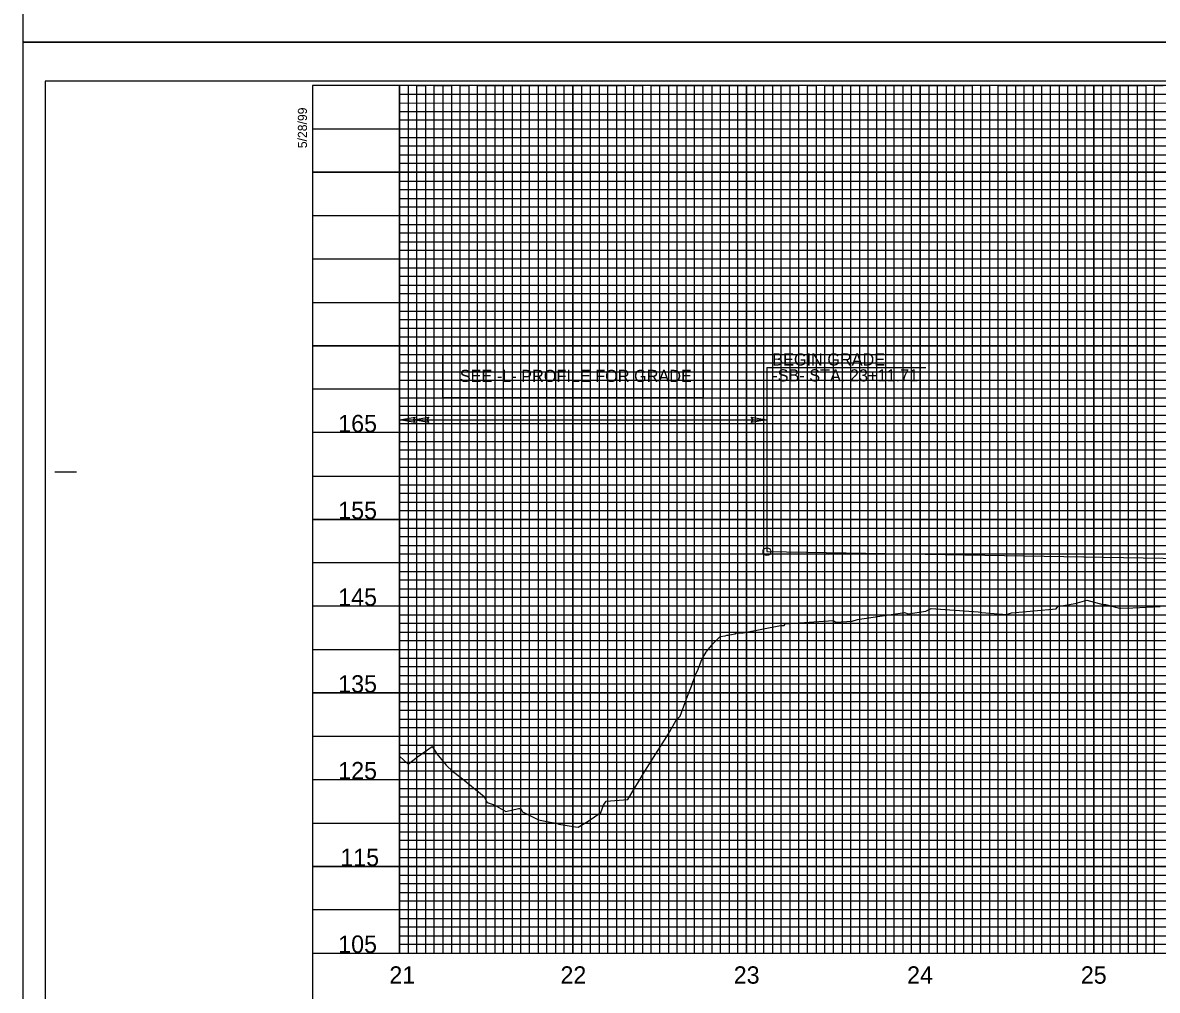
# Model space of a CAD drawing. Extents: x 573468 to 580768, y -57414 to -51768.
# Drawn here: x 578678 to 579332, y -56860 to -56302 of the extents above; entities that cross this region are included whole.
import ezdxf

# ---------------------------------------------------------------- set-up
doc = ezdxf.new("R2010")
doc.units = 0
for name, color, linetype in [('Exist Vertical Profile Ground Line', 7, 'Continuous'), ('Exist Vertical Profile Horizontal Axis Label Major', 7, 'Continuous'), ('Exist Vertical Profile Vertical Axis Label', 7, 'Continuous'), ('Prop Grid Mask', 7, 'Continuous'), ('Prop PFL Text', 7, 'Continuous'), ('Prop Terminator CELL', 7, 'Continuous'), ('Prop Vertical Profile Curve Label', 7, 'Continuous'), ('Prop Vertical Profile Grade', 7, 'Continuous'), ('Sheet Cutting Line CELL', 7, 'Continuous'), ('Sheet DOT Grid CELL', 7, 'Continuous'), ('Sheet Layout Profile Border Port 1', 7, 'Continuous'), ('Sheet Plot Border Inside CELL', 7, 'Continuous'), ('Sheet Plot Border Outside CELL', 7, 'Continuous'), ('Sheet Profile CELL', 7, 'Continuous'), ('Sheet Profile Grid Major CELL', 7, 'Continuous'), ('Sheet Profile Grid Middle CELL', 7, 'Continuous'), ('Sheet Profile Grid Minor CELL', 7, 'Continuous')]:
    doc.layers.add(name, color=color, linetype=linetype)

msp = doc.modelspace()

# ---------------------------------------------------------------- linework, layer by layer
at = {"layer": 'Exist Vertical Profile Ground Line'}
msp.add_lwpolyline([(578895.21, -56724.97), (578900.24, -56729.55), (578905.59, -56725.33), (578914.01, -56719.38), (578916.81, -56723.56), (578922.21, -56730.15), (578926.05, -56733.74), (578927.4, -56734.82), (578931.49, -56738), (578944.01, -56748.16), (578944.33, -56748.69), (578945.83, -56751.6), (578949.72, -56752.94), (578956.59, -56756.84), (578963.79, -56755.16), (578964.29, -56755.12), (578965.18, -56755.17), (578966.18, -56757.06), (578968.79, -56758.46), (578975.37, -56761.72), (578982.05, -56762.99), (578985.78, -56763.61), (578986.98, -56764.16), (578996.74, -56765.59), (578998.11, -56765.85), (579003.92, -56762.39), (579011.21, -56757.34), (579012.82, -56753.25), (579014.24, -56750.92), (579026.81, -56749.98), (579036.95, -56732.95), (579050.19, -56712), (579054.51, -56704.58), (579055.56, -56703.31), (579056.65, -56702.3), (579057.03, -56701.91), (579059.86, -56694.01), (579062.11, -56687.81), (579063.42, -56684.54), (579065.42, -56678.98), (579066.16, -56677.19), (579066.85, -56675.7), (579069.5, -56669.23), (579071.85, -56665.12), (579072.15, -56664.57), (579075.18, -56661.07), (579075.8, -56660.28), (579079.04, -56657.01), (579079.95, -56656.04), (579082.95, -56655.53), (579083.83, -56655.24), (579084.62, -56655.14), (579088.41, -56654.44), (579089.34, -56653.98), (579093.27, -56653.8), (579114.8, -56649.69), (579116.8, -56649.69), (579117.46, -56648.76), (579145, -56646.85), (579146.69, -56647.69), (579155.97, -56647.12), (579159.03, -56646.14), (579186.12, -56642.08), (579188.23, -56642.93), (579198.41, -56641.46), (579201.55, -56639.83), (579228.56, -56641.86), (579230.66, -56642.2), (579244.87, -56643.27), (579247.74, -56642.43), (579273.49, -56640), (579274.53, -56638.81), (579284.52, -56637.07), (579291.26, -56635.03), (579300.47, -56637.48), (579302.02, -56637.62), (579309.21, -56639.52), (579310.72, -56639.66), (579317.74, -56639.42), (579333.55, -56638.7)], dxfattribs=at)
at = {"layer": 'Prop Grid Mask'}
msp.add_lwpolyline([(578920.21, -56493.55), (579070.21, -56493.55), (579070.21, -56518.55), (578920.21, -56518.55)], close=True, dxfattribs=at)
at = {"layer": 'Prop PFL Text'}
for p, q in [((579106.92, -56501.05), (579198.5, -56501.05)), ((579106.92, -56501.05), (579106.92, -56607.1)), ((578895.21, -56531.15), (579106.92, -56531.15))]:
    msp.add_line(p, q, dxfattribs=at)
at = {"layer": 'Prop Terminator CELL'}
for points in [[(578904.21, -56532.7), (578895.21, -56531.15), (578904.26, -56529.55), (578903.11, -56531.15)], [(578912.11, -56532.7), (578903.11, -56531.15), (578912.16, -56529.55), (578911.01, -56531.15)], [(579097.92, -56529.6), (579106.92, -56531.15), (579097.87, -56532.75), (579099.02, -56531.15)]]:
    msp.add_lwpolyline(points, close=True, dxfattribs=at)
at = {"layer": 'Prop Vertical Profile Curve Label'}
msp.add_circle((579106.92, -56607.1), 2.25, dxfattribs=at)
at = {"layer": 'Prop Vertical Profile Grade'}
msp.add_line((579106.92, -56607.1), (579455.21, -56612.88), dxfattribs=at)
at = {"layer": 'Sheet Cutting Line CELL'}
for p, q in [((578678.21, -55213.55), (578678.21, -56313.55)), ((578678.21, -56313.55), (580362.21, -56313.55)), ((580362.21, -56313.55), (578678.21, -56313.55)), ((578678.21, -56313.55), (578678.21, -57413.55))]:
    msp.add_line(p, q, dxfattribs=at)
at = {"layer": 'Sheet DOT Grid CELL'}
for p, q in [((578895.21, -56838.55), (578895.21, -56338.55)), ((578945.21, -56838.55), (578945.21, -56338.55)), ((578995.21, -56838.55), (578995.21, -56338.55)), ((579045.21, -56838.55), (579045.21, -56338.55)), ((579095.21, -56838.55), (579095.21, -56338.55)), ((579145.21, -56838.55), (579145.21, -56338.55)), ((579195.21, -56838.55), (579195.21, -56338.55)), ((579245.21, -56838.55), (579245.21, -56338.55)), ((579295.21, -56838.55), (579295.21, -56338.55)), ((580145.16, -56388.55), (578845.21, -56388.55)), ((580145.16, -56438.55), (578845.21, -56438.55)), ((580345.21, -56488.55), (578845.21, -56488.55)), ((580345.21, -56538.55), (578845.21, -56538.55)), ((580345.21, -56588.55), (578845.21, -56588.55)), ((580345.21, -56638.55), (578845.21, -56638.55)), ((580345.21, -56688.55), (578845.21, -56688.55)), ((580345.21, -56738.55), (578845.21, -56738.55)), ((580345.21, -56788.55), (578845.21, -56788.55))]:
    msp.add_line(p, q, dxfattribs=at)
at = {"layer": 'Sheet Layout Profile Border Port 1'}
msp.add_lwpolyline([(578895.21, -56338.55), (578895.21, -56838.55), (580295.21, -56838.55), (580295.21, -56476.1), (580145.16, -56476.1), (580145.16, -56338.55)], close=True, dxfattribs=at)
at = {"layer": 'Sheet Plot Border Inside CELL'}
msp.add_lwpolyline([(578691.21, -57391.1), (580357.71, -57391.1), (580357.71, -56336), (578691.21, -56336)], close=True, dxfattribs=at)
at = {"layer": 'Sheet Plot Border Outside CELL'}
for points in [[(578678.21, -56313.55), (580362.21, -56313.55), (580362.21, -55213.55), (578678.21, -55213.55)], [(578678.21, -57413.55), (580362.21, -57413.55), (580362.21, -56313.55), (578678.21, -56313.55)]]:
    msp.add_lwpolyline(points, close=True, dxfattribs=at)
at = {"layer": 'Sheet Profile CELL'}
for p, q in [((578696.71, -56561.05), (578709.21, -56561.05)), ((578845.21, -56838.55), (580345.21, -56838.55))]:
    msp.add_line(p, q, dxfattribs=at)
msp.add_lwpolyline([(580345.21, -56338.55), (578845.21, -56338.55), (578845.21, -57388.55), (580345.21, -57388.55)], close=True, dxfattribs=at)
at = {"layer": 'Sheet Profile Grid Major CELL'}
for points in [[(578895.21, -56338.55), (578895.21, -56838.55), (578945.21, -56838.55), (578945.21, -56338.55), (578995.21, -56338.55), (578995.21, -56838.55), (579045.21, -56838.55), (579045.21, -56338.55), (579095.21, -56338.55), (579095.21, -56838.55), (579145.21, -56838.55), (579145.21, -56338.55), (579195.21, -56338.55), (579195.21, -56838.55), (579245.21, -56838.55), (579245.21, -56338.55), (579295.21, -56338.55), (579295.21, -56838.55), (579345.21, -56838.55)], [(578845.21, -56388.55), (580145.21, -56388.55)], [(580145.21, -56438.55), (578845.21, -56438.55), (578845.21, -56488.55), (580345.21, -56488.55)], [(580345.21, -56538.55), (578845.21, -56538.55), (578845.21, -56588.55), (580345.21, -56588.55)], [(580345.21, -56638.55), (578845.21, -56638.55), (578845.21, -56688.55), (580345.21, -56688.55)], [(580345.21, -56738.55), (578845.21, -56738.55), (578845.21, -56738.55), (578845.21, -56788.55), (580345.21, -56788.55)]]:
    msp.add_lwpolyline(points, dxfattribs=at)
at = {"layer": 'Sheet Profile Grid Middle CELL'}
msp.add_line((578845.21, -56363.55), (580145.16, -56363.55), dxfattribs=at)
for points in [[(578920.21, -56338.55), (578920.21, -56838.55), (578970.21, -56838.55), (578970.21, -56338.55), (579020.21, -56338.55), (579020.21, -56838.55), (579070.21, -56838.55), (579070.21, -56338.55), (579120.21, -56338.55), (579120.21, -56838.55), (579170.21, -56838.55), (579170.21, -56338.55), (579220.21, -56338.55), (579220.21, -56838.55), (579270.21, -56838.55), (579270.21, -56338.55), (579320.21, -56338.55), (579320.21, -56838.55), (579370.21, -56838.55)], [(580145.21, -56413.55), (578845.21, -56413.55), (578845.21, -56463.55), (580145.21, -56463.55)], [(580345.21, -56513.55), (578845.21, -56513.55), (578845.21, -56563.55), (580170.21, -56563.55)], [(580345.21, -56613.55), (578845.21, -56613.55), (578845.21, -56663.55), (580345.21, -56663.55)], [(580345.21, -56713.55), (578845.21, -56713.55), (578845.21, -56763.55), (580345.21, -56763.55)], [(580345.21, -56813.55), (578845.21, -56813.55)]]:
    msp.add_lwpolyline(points, dxfattribs=at)
at = {"layer": 'Sheet Profile Grid Minor CELL'}
for p, q in [((578895.21, -56343.55), (580145.21, -56343.55)), ((578895.21, -56348.55), (578895.21, -56348.55)), ((580145.21, -56348.55), (578895.21, -56348.9)), ((578895.21, -56353.55), (580145.21, -56353.55)), ((580145.16, -56473.55), (578895.21, -56473.55)), ((580295.21, -56478.55), (578895.21, -56478.55)), ((580295.21, -56483.55), (578895.21, -56483.55)), ((578895.21, -56493.55), (580295.21, -56493.55)), ((580295.21, -56498.55), (578895.21, -56498.55)), ((578895.21, -56503.55), (580295.21, -56503.55)), ((580295.21, -56523.55), (578895.21, -56523.55)), ((578895.21, -56528.55), (580295.21, -56528.55)), ((580295.21, -56548.55), (578895.21, -56548.55)), ((578895.21, -56553.55), (580295.21, -56553.55)), ((580295.21, -56573.55), (578895.21, -56573.55)), ((578895.21, -56578.55), (580295.21, -56578.55)), ((580295.21, -56583.55), (578895.21, -56583.55)), ((578895.21, -56593.55), (580295.21, -56593.55)), ((580295.21, -56598.55), (578895.21, -56598.55)), ((578895.21, -56603.55), (580295.21, -56603.55)), ((580295.21, -56608.55), (578895.21, -56608.55)), ((578895.21, -56618.55), (580295.21, -56618.55)), ((580295.21, -56623.55), (578895.21, -56623.55)), ((578895.21, -56628.55), (580295.21, -56628.55)), ((580295.21, -56633.55), (578895.21, -56633.55)), ((578895.21, -56643.55), (580295.21, -56643.55)), ((580295.21, -56648.55), (578895.21, -56648.55)), ((578895.21, -56653.55), (580295.21, -56653.55)), ((580295.21, -56658.55), (578895.21, -56658.55)), ((578895.21, -56668.55), (580295.21, -56668.55)), ((580295.21, -56673.55), (578895.21, -56673.55)), ((578895.21, -56678.55), (580295.21, -56678.55)), ((580295.21, -56683.55), (578895.21, -56683.55)), ((578895.21, -56693.55), (580295.21, -56693.55)), ((580295.21, -56698.55), (578895.21, -56698.55)), ((578895.21, -56703.55), (580295.21, -56703.55)), ((580295.21, -56708.55), (578895.21, -56708.55)), ((578895.21, -56718.55), (580295.21, -56718.55)), ((580295.21, -56723.55), (578895.21, -56723.55)), ((580295.21, -56728.55), (578895.21, -56728.55)), ((580295.21, -56733.55), (578895.21, -56733.55)), ((578895.21, -56743.55), (580295.21, -56743.55)), ((580295.21, -56748.55), (578895.21, -56748.55)), ((578895.21, -56753.55), (580295.21, -56753.55)), ((580295.21, -56758.55), (578895.21, -56758.55)), ((578895.21, -56768.55), (580295.21, -56768.55)), ((580295.21, -56773.55), (578895.21, -56773.55)), ((578895.21, -56778.55), (580295.21, -56778.55)), ((580295.21, -56783.55), (578895.21, -56783.55)), ((578895.21, -56793.55), (580295.21, -56793.55)), ((580295.21, -56798.55), (578895.21, -56798.55)), ((578895.21, -56803.55), (580295.21, -56803.55)), ((580295.21, -56808.55), (578895.21, -56808.55)), ((578895.21, -56818.55), (580295.21, -56818.55)), ((580295.21, -56823.55), (578895.21, -56823.55)), ((578895.21, -56828.55), (580295.21, -56828.55))]:
    msp.add_line(p, q, dxfattribs=at)
for points in [[(578900.21, -56338.55), (578900.21, -56838.55), (578905.21, -56838.55), (578905.21, -56338.55), (578910.21, -56338.55), (578910.21, -56838.55), (578915.21, -56838.55), (578915.21, -56338.55), (578925.21, -56338.55), (578925.21, -56838.55), (578930.21, -56838.55), (578930.21, -56338.55), (578935.21, -56338.55), (578935.21, -56838.55), (578940.21, -56838.55), (578950.21, -56838.55), (578955.21, -56838.55), (578955.21, -56338.55), (578960.21, -56338.55), (578960.21, -56838.55), (578965.21, -56838.55), (578965.21, -56338.55), (578975.21, -56338.55), (578975.21, -56838.55), (578980.21, -56838.55), (578980.21, -56338.55), (578985.21, -56338.55), (578985.21, -56838.55), (578990.21, -56838.55), (578990.21, -56338.55), (579000.21, -56338.55), (579000.21, -56838.55), (579005.21, -56838.55), (579005.21, -56338.55), (579010.21, -56338.55), (579010.21, -56838.55), (579015.21, -56838.55), (579015.21, -56338.55), (579025.21, -56338.55), (579025.21, -56838.55), (579030.21, -56838.55), (579030.21, -56338.55), (579035.21, -56338.55), (579035.21, -56838.55), (579040.21, -56838.55), (579040.21, -56338.55), (579050.21, -56338.55), (579050.21, -56838.55), (579055.21, -56838.55), (579055.21, -56338.55), (579060.21, -56338.55), (579060.21, -56838.55), (579065.21, -56838.55), (579065.21, -56338.55), (579075.21, -56338.55), (579075.21, -56838.55), (579080.21, -56838.55), (579080.21, -56338.55), (579085.21, -56338.55), (579085.21, -56838.55), (579090.21, -56838.55), (579090.21, -56338.55), (579100.21, -56338.55), (579100.21, -56838.55), (579105.21, -56838.55), (579105.21, -56338.55), (579110.21, -56338.55), (579110.21, -56838.55)], [(578940.21, -56838.55), (578940.21, -56338.55), (578950.21, -56338.55), (578950.21, -56838.55)], [(579110.21, -56838.55), (579115.21, -56838.55), (579115.21, -56338.55), (579125.21, -56338.55), (579125.21, -56838.55), (579130.21, -56838.55), (579130.21, -56338.55), (579135.21, -56338.55), (579135.21, -56838.55), (579140.21, -56838.55), (579140.21, -56338.55), (579150.21, -56338.55), (579150.21, -56838.55), (579155.21, -56838.55), (579155.21, -56338.55), (579160.21, -56338.55), (579160.21, -56838.55), (579165.21, -56838.55), (579165.21, -56338.55), (579175.21, -56338.55), (579175.21, -56838.55), (579180.21, -56838.55), (579180.21, -56338.55), (579185.21, -56338.55), (579185.21, -56838.55), (579190.21, -56838.55), (579190.21, -56338.55), (579200.21, -56338.55), (579200.21, -56838.55), (579205.21, -56838.55), (579205.21, -56338.55), (579210.21, -56338.55), (579210.21, -56838.55), (579215.21, -56838.55), (579215.21, -56338.55), (579225.21, -56338.55), (579225.21, -56838.55), (579230.21, -56838.55), (579230.21, -56338.55), (579235.21, -56338.55), (579235.21, -56838.55), (579240.21, -56838.55), (579240.21, -56338.55), (579250.21, -56338.55), (579250.21, -56838.55), (579255.21, -56838.55), (579255.21, -56338.55), (579260.21, -56338.55), (579260.21, -56838.55), (579265.21, -56838.55), (579265.21, -56338.55), (579275.21, -56338.55), (579275.21, -56838.55), (579280.21, -56838.55), (579280.21, -56338.55), (579285.21, -56338.55), (579285.21, -56838.55), (579290.21, -56838.55), (579290.21, -56338.55), (579300.21, -56338.55), (579300.21, -56838.55), (579305.21, -56838.55), (579305.21, -56338.55), (579310.21, -56338.55), (579310.21, -56838.55), (579315.21, -56838.55), (579315.21, -56338.55), (579325.21, -56338.55), (579325.21, -56838.55), (579330.21, -56838.55), (579330.21, -56338.55), (579335.21, -56338.55)], [(580145.21, -56358.55), (578895.21, -56358.55), (578895.21, -56368.55), (580145.21, -56368.55)], [(580145.16, -56373.55), (578895.21, -56373.55), (578895.21, -56378.55), (580145.21, -56378.55)], [(580145.21, -56383.55), (578895.21, -56383.55), (578895.21, -56393.55), (580145.21, -56393.55)], [(580145.21, -56398.55), (578895.21, -56398.55), (578895.21, -56403.55), (580145.21, -56403.55)], [(580145.21, -56408.55), (578895.21, -56408.55), (578895.21, -56418.55), (580145.21, -56418.55)], [(580145.21, -56423.55), (578895.21, -56423.55), (578895.21, -56428.55), (580145.21, -56428.55)], [(580145.21, -56433.55), (578895.21, -56433.55), (578895.21, -56443.55), (580145.21, -56443.55)], [(580145.21, -56448.65), (578895.31, -56448.65), (578895.31, -56453.55), (580145.21, -56453.55)], [(580145.21, -56458.55), (578895.21, -56458.55), (578895.21, -56468.55), (580145.21, -56468.55)], [(580295.21, -56508.55), (578895.21, -56508.55), (578895.21, -56518.55), (580295.21, -56518.55)], [(580295.21, -56533.55), (578895.21, -56533.55), (578895.21, -56543.55), (580295.21, -56543.55)], [(580295.21, -56558.55), (578895.21, -56558.55), (578895.21, -56568.55), (580295.21, -56568.55)], [(580295.21, -56833.55), (578895.21, -56833.55)]]:
    msp.add_lwpolyline(points, dxfattribs=at)

# ---------------------------------------------------------------- texts
at = {"layer": 'Exist Vertical Profile Horizontal Axis Label Major'}
for s, p in [('21', (578889.44, -56856.05)), ('22', (578987.99, -56856.05)), ('23', (579087.82, -56856.05)), ('24', (579187.67, -56856.05)), ('25', (579287.76, -56856.05))]:
    msp.add_text(s, height=10, dxfattribs=at).set_placement(p)
at = {"layer": 'Exist Vertical Profile Vertical Axis Label'}
for s, p in [('165', (578860, -56538.3)), ('155', (578860, -56588.3)), ('145', (578860, -56638.3)), ('135', (578860, -56688.3)), ('125', (578860, -56738.3)), ('115', (578861.2, -56788.3)), ('105', (578860, -56838.3))]:
    msp.add_text(s, height=10, dxfattribs=at).set_placement(p)
at = {"layer": 'Prop PFL Text'}
for s, p in [('BEGIN GRADE', (579110, -56499.86)), ('SEE -L- PROFILE FOR GRADE', (578930.01, -56509.35)), ('-SB- STA. 23+11.71', (579110, -56509.04))]:
    msp.add_text(s, height=7, dxfattribs=at).set_placement(p)
at = {"layer": 'Sheet Profile CELL'}
msp.add_text('5/28/99', height=5.25, rotation=90, dxfattribs=at).set_placement((578841.98, -56374.64))

doc.saveas('drawing.dxf')
